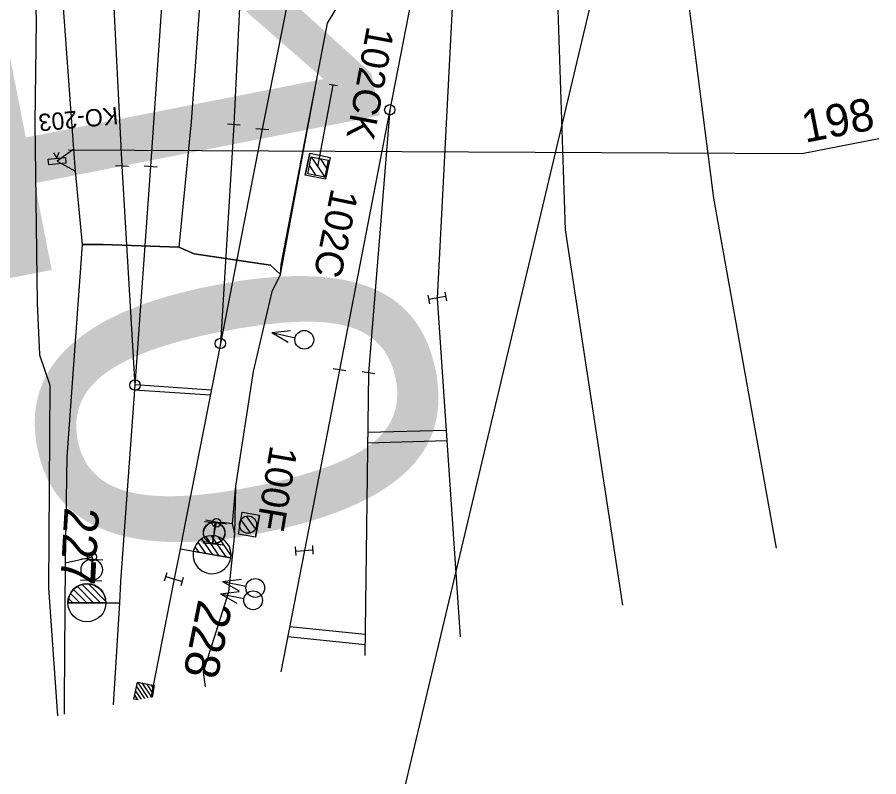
# Model space of a CAD drawing. Extents: x -545846 to -545044, y -1122650 to -1119108.
# Drawn here: x -545438.49 to -545388.72, y -1120372.78 to -1120328.93 of the extents above; entities that cross this region are included whole.
import ezdxf

# ---------------------------------------------------------------- set-up
doc = ezdxf.new("R2010")
doc.units = 0
for name, color, linetype in [('osvětlené plochy-hodnota-obrys', 7, 'Continuous'), ('so180602', 7, 'Continuous'), ('Vrstva 1', 7, 'Continuous'), ('Vrstva 11 - Trakce', 7, 'Continuous'), ('Vrstva 12 - Trakce zaklady', 7, 'Continuous'), ('Vrstva 2', 7, 'Continuous'), ('Vrstva 26', 7, 'Continuous'), ('Vrstva 27', 7, 'Continuous'), ('Vrstva 28 - zabzar', 7, 'Continuous'), ('Vrstva 3', 7, 'Continuous'), ('Vrstva 3 - Lisy - Pocitaci body', 7, 'Continuous'), ('Vrstva 31', 7, 'Continuous'), ('Vrstva 35', 7, 'Continuous'), ('Vrstva 63', 7, 'Continuous'), ('Vrstva 7', 7, 'Continuous')]:
    doc.layers.add(name, color=color, linetype=linetype)

msp = doc.modelspace()

# ---------------------------------------------------------------- linework, layer by layer
at = {"layer": 'osvětlené plochy-hodnota-obrys'}
msp.add_lwpolyline([(-545397.928, -1120102.854), (-545393.734, -1120124.857), (-545389.026, -1120196.694), (-545397.237, -1120293.846), (-545425.658, -1120413.558)], dxfattribs=at)
at = {"layer": 'Vrstva 1'}
for p, q in [((-545422.46, -1120325.954), (-545424.335, -1120335.396)), ((-545416.97, -1120334.276), (-545418.205, -1120349.457)), ((-545425.98, -1120335.133), (-545426.76, -1120347.765)), ((-545432.446, -1120337.526), (-545431.69, -1120350.167)), ((-545432.592, -1120362.741), (-545432.96, -1120368.629))]:
    msp.add_line(p, q, dxfattribs=at)
for points in [[(-545445.553, -1120198.39), (-545442.178, -1120215.766), (-545438.596, -1120234.052), (-545433.023, -1120262.752), (-545430.646, -1120277.904), (-545429.369, -1120293.55), (-545429.108, -1120307.546), (-545429.408, -1120317.397), (-545430.786, -1120337.552)], [(-545400.759, -1120259.47), (-545401.874, -1120286.066), (-545401.957, -1120297.973), (-545401.089, -1120317.421), (-545398.261, -1120339.372), (-545394.651, -1120359.583)], [(-545405.962, -1120286.281), (-545406.706, -1120298.136), (-545407.694, -1120315.774), (-545406.834, -1120341.201), (-545403.532, -1120362.869)], [(-545424.84, -1120311.521), (-545424.913, -1120313.24), (-545425.98, -1120335.133)], [(-545413.082, -1120322.742), (-545414.236, -1120345.141), (-545412.912, -1120364.705)], [(-545433.096, -1120324.633), (-545433.026, -1120326.082), (-545432.446, -1120337.526)], [(-545415.083, -1120324.521), (-545415.298, -1120325.67), (-545416.97, -1120334.276), (-545419.876, -1120349.295)], [(-545424.335, -1120335.396), (-545426.76, -1120347.765), (-545428.947, -1120358.916), (-545429.088, -1120359.637)], [(-545430.786, -1120337.552), (-545431.69, -1120350.167), (-545432.521, -1120361.5), (-545432.592, -1120362.741)], [(-545419.876, -1120349.295), (-545421.905, -1120359.723), (-545423.262, -1120366.731)], [(-545418.205, -1120349.457), (-545418.404, -1120365.78)], [(-545429.088, -1120359.637), (-545429.428, -1120361.363), (-545430.769, -1120368.2)]]:
    msp.add_lwpolyline(points, dxfattribs=at)
at = {"layer": 'Vrstva 11 - Trakce'}
for p, q in [((-545419.987, -1120332.9), (-545420.479, -1120332.808)), ((-545421.505, -1120336.984), (-545420.73, -1120338.162)), ((-545420.986, -1120337.091), (-545420.623, -1120337.643)), ((-545421.614, -1120337.5), (-545421.246, -1120338.058)), ((-545425.576, -1120357.948), (-545425.04, -1120358.703)), ((-545425.266, -1120357.737), (-545424.737, -1120358.482))]:
    msp.add_line(p, q, dxfattribs=at)
msp.add_lwpolyline([(-545421.119, -1120337.574), (-545420.236, -1120332.853)], dxfattribs=at)
msp.add_lwpolyline([(-545420.528, -1120337.185), (-545420.73, -1120338.165), (-545421.71, -1120337.963), (-545421.508, -1120336.983)], close=True, dxfattribs=at)
msp.add_circle((-545425.162, -1120358.222), 0.5, dxfattribs=at)
at = {"layer": 'Vrstva 12 - Trakce zaklady'}
for p, q in [((-545421.595, -1120336.785), (-545420.42, -1120337.027)), ((-545420.679, -1120338.284), (-545421.854, -1120338.042)), ((-545425.493, -1120357.504), (-545424.507, -1120357.671)), ((-545424.723, -1120358.947), (-545425.709, -1120358.78))]:
    msp.add_line(p, q, dxfattribs=at)
for points in [[(-545421.854, -1120338.042), (-545421.595, -1120336.785), (-545420.42, -1120337.027), (-545420.679, -1120338.284), (-545421.854, -1120338.042)], [(-545421.595, -1120336.785), (-545421.595, -1120336.785), (-545421.854, -1120338.042), (-545421.854, -1120338.042)], [(-545420.42, -1120337.027), (-545420.42, -1120337.027), (-545420.679, -1120338.284), (-545420.679, -1120338.284)], [(-545425.709, -1120358.78), (-545425.493, -1120357.504), (-545424.507, -1120357.671), (-545424.723, -1120358.947), (-545425.709, -1120358.78)], [(-545425.709, -1120358.78), (-545425.709, -1120358.78), (-545425.493, -1120357.504), (-545425.493, -1120357.504)], [(-545424.723, -1120358.947), (-545424.723, -1120358.947), (-545424.507, -1120357.671), (-545424.507, -1120357.671)]]:
    msp.add_lwpolyline(points, dxfattribs=at)
at = {"layer": 'Vrstva 2'}
for p, q in [((-545416.97, -1120334.276), (-545418.205, -1120349.457)), ((-545425.98, -1120335.133), (-545426.76, -1120347.765)), ((-545425.606, -1120335.157), (-545426.354, -1120335.109)), ((-545423.961, -1120335.422), (-545424.709, -1120335.37)), ((-545432.071, -1120337.543), (-545432.821, -1120337.509)), ((-545432.446, -1120337.526), (-545431.69, -1120350.167)), ((-545430.412, -1120337.578), (-545431.16, -1120337.526)), ((-545419.506, -1120349.355), (-545420.246, -1120349.235)), ((-545417.835, -1120349.516), (-545418.575, -1120349.398)), ((-545427.853, -1120359.055), (-545427.216, -1120359.967)), ((-545427.596, -1120358.926), (-545426.819, -1120360.037)), ((-545427.288, -1120358.868), (-545426.422, -1120360.108)), ((-545426.906, -1120358.918), (-545426.145, -1120360.007)), ((-545426.16, -1120360.147), (-545429.088, -1120359.637)), ((-545428.235, -1120359.504), (-545428.01, -1120359.826)), ((-545428.068, -1120359.245), (-545427.613, -1120359.896)), ((-545426.159, -1120360.154), (-545428.32, -1120359.771)), ((-545426.159, -1120360.153), (-545426.159, -1120360.154)), ((-545433.683, -1120362.74), (-545434.74, -1120361.678)), ((-545433.37, -1120362.657), (-545434.373, -1120361.647)), ((-545434.876, -1120362.737), (-545435.413, -1120362.197)), ((-545434.478, -1120362.738), (-545435.242, -1120361.97)), ((-545434.08, -1120362.739), (-545435.02, -1120361.795)), ((-545435.274, -1120362.736), (-545435.526, -1120362.482)), ((-545433.364, -1120362.741), (-545435.559, -1120362.735)), ((-545435.559, -1120362.735), (-545433.364, -1120362.741)), ((-545433.364, -1120362.741), (-545433.364, -1120362.741)), ((-545433.363, -1120362.741), (-545432.592, -1120362.741))]:
    msp.add_line(p, q, dxfattribs=at)
for points in [[(-545415.083, -1120324.521), (-545415.298, -1120325.67), (-545416.97, -1120334.276), (-545419.876, -1120349.295)], [(-545424.335, -1120335.396), (-545426.76, -1120347.765), (-545428.947, -1120358.916), (-545429.088, -1120359.637)], [(-545430.786, -1120337.552), (-545431.69, -1120350.167), (-545432.521, -1120361.5), (-545432.592, -1120362.741)]]:
    msp.add_lwpolyline(points, dxfattribs=at)
for centre, radius in [((-545416.97, -1120334.276), 0.3), ((-545426.76, -1120347.765), 0.3), ((-545431.69, -1120350.167), 0.3), ((-545434.467, -1120362.737), 1.097)]:
    msp.add_circle(centre, radius, dxfattribs=at)
for centre, radius, start, end in [((-545427.24, -1120359.962), 1.098, 349.977, 169.9378), ((-545427.241, -1120359.963), 1.097, 169.8874, 350.357), ((-545434.461, -1120362.738), 1.098, 359.8751, 179.8359)]:
    msp.add_arc(centre, radius, start, end, dxfattribs=at)
at = {"layer": 'Vrstva 26'}
msp.add_lwpolyline([(-545438.55, -1120303.48), (-545438.492, -1120305.085), (-545438.308, -1120313.144), (-545437.747, -1120316.944), (-545437.38, -1120321.007), (-545437.535, -1120324.422), (-545437.394, -1120329.162), (-545437.47, -1120335.028), (-545437.348, -1120345.435), (-545437.199, -1120348.43), (-545436.608, -1120350.182), (-545436.693, -1120361.871), (-545436.173, -1120369.258)], dxfattribs=at)
at = {"layer": 'Vrstva 27'}
for p, q in [((-545436.703, -1120337.124), (-545436.7, -1120337.12)), ((-545426.985, -1120358.095), (-545426.995, -1120358.145)), ((-545434.162, -1120360.115), (-545434.158, -1120360.065))]:
    msp.add_line(p, q, dxfattribs=at)
msp.add_lwpolyline([(-545436.402, -1120336.758), (-545436.205, -1120337.074), (-545436.07, -1120336.727)], dxfattribs=at)
msp.add_lwpolyline([(-545436.703, -1120337.12), (-545435.708, -1120337.028), (-545435.677, -1120337.36), (-545436.672, -1120337.452)], close=True, dxfattribs=at)
for centre in [(-545426.99, -1120358.12), (-545434.16, -1120360.09)]:
    msp.add_circle(centre, 0.25, dxfattribs=at)
at = {"layer": 'Vrstva 28 - zabzar'}
for points in [[(-545435.765, -1120369.178), (-545435.77, -1120368.34), (-545435.7, -1120360.44), (-545435.61, -1120354.31), (-545434.73, -1120342.05), (-545435.12, -1120337.81), (-545435.22, -1120336.54), (-545436.25, -1120322.58), (-545436.79, -1120315.32), (-545437.22, -1120307.02), (-545437.68, -1120303.89), (-545438.73, -1120300.14), (-545439.97, -1120292.07), (-545441.48, -1120282.7), (-545443.28, -1120271.83), (-545443.98, -1120270.84), (-545444.63, -1120268.7), (-545444.19, -1120267.53), (-545444.84, -1120264.46), (-545445.64, -1120260.36), (-545446.4, -1120259.21), (-545446.05, -1120258.16), (-545447.8, -1120248.31)], [(-545427.618, -1120367.583), (-545427.73, -1120366.73), (-545426.26, -1120362.1), (-545425.93, -1120358.75), (-545426.06, -1120358.16), (-545425.86, -1120356.01), (-545424.84, -1120349.39), (-545423.77, -1120344.77), (-545423.29, -1120343.78), (-545421.2, -1120332.61), (-545420.56, -1120329.27), (-545419.75, -1120327.88), (-545419.38, -1120326.15), (-545419.01, -1120324.41), (-545417.7, -1120316.15), (-545416.09, -1120309.25), (-545415.26, -1120304.49), (-545415.02, -1120303.93), (-545414.26, -1120300.9), (-545413.79, -1120299.25), (-545413.13, -1120297.33), (-545413.24, -1120296.36), (-545411.75, -1120288.1), (-545410.36, -1120282.42)], [(-545427.13, -1120325.45), (-545427.22, -1120326.15), (-545427.81, -1120326.12), (-545428.44, -1120334.96), (-545429.15, -1120342.21), (-545428.28, -1120342.6), (-545423.87, -1120343.25), (-545423.29, -1120343.78)], [(-545435.22, -1120336.54), (-545436.19, -1120337.24), (-545435.12, -1120337.81)], [(-545429.15, -1120342.21), (-545433.53, -1120342.06), (-545434.73, -1120342.05)], [(-545427.12, -1120358.69), (-545426.99, -1120358.12), (-545426.65, -1120358.08), (-545426.06, -1120358.16)], [(-545435.7, -1120360.44), (-545434.16, -1120360.09), (-545434.19, -1120360.83)]]:
    msp.add_lwpolyline(points, dxfattribs=at)
at = {"layer": 'Vrstva 3'}
for p, q in [((-545414.773, -1120344.986), (-545414.682, -1120345.478)), ((-545413.744, -1120345.05), (-545414.728, -1120345.232)), ((-545413.79, -1120344.804), (-545413.699, -1120345.296)), ((-545423.783, -1120347.126), (-545422.697, -1120347.019)), ((-545423.783, -1120347.126), (-545422.437, -1120347.432)), ((-545423.783, -1120347.126), (-545422.85, -1120347.692)), ((-545427.672, -1120358.049), (-545426.444, -1120358.157)), ((-545427.166, -1120359.331), (-545427.058, -1120358.103)), ((-545427.78, -1120359.277), (-545426.552, -1120359.385)), ((-545422.385, -1120360.009), (-545422.422, -1120359.51)), ((-545422.404, -1120359.76), (-545421.406, -1120359.686)), ((-545421.388, -1120359.936), (-545421.425, -1120359.437)), ((-545429.977, -1120361.466), (-545429.84, -1120360.985)), ((-545429.909, -1120361.225), (-545428.947, -1120361.501)), ((-545429.016, -1120361.741), (-545428.879, -1120361.26)), ((-545426.628, -1120361.51), (-545425.546, -1120361.371)), ((-545426.628, -1120361.51), (-545425.274, -1120361.776)), ((-545426.628, -1120361.51), (-545425.679, -1120362.048)), ((-545426.752, -1120362.223), (-545425.67, -1120362.084)), ((-545426.752, -1120362.223), (-545425.398, -1120362.489)), ((-545426.752, -1120362.223), (-545425.803, -1120362.761))]:
    msp.add_line(p, q, dxfattribs=at)
for centre, radius in [((-545421.909, -1120347.554), 0.542), ((-545427.112, -1120358.714), 0.616), ((-545424.742, -1120361.882), 0.542), ((-545424.866, -1120362.595), 0.542)]:
    msp.add_circle(centre, radius, dxfattribs=at)
at = {"layer": 'Vrstva 3 - Lisy - Pocitaci body'}
for p, q in [((-545426.397, -1120358.204), (-545427.606, -1120357.967)), ((-545427.002, -1120358.085), (-545427.238, -1120359.295)), ((-545426.634, -1120359.413), (-545427.843, -1120359.176)), ((-545434.77, -1120360.18), (-545433.54, -1120360.25)), ((-545434.225, -1120361.445), (-545434.155, -1120360.215)), ((-545434.84, -1120361.41), (-545433.61, -1120361.48)), ((-545431.606, -1120367.577), (-545431.139, -1120368.272)), ((-545431.555, -1120367.317), (-545430.939, -1120368.233)), ((-545431.295, -1120367.368), (-545430.74, -1120368.194)), ((-545431.034, -1120367.419), (-545430.664, -1120367.97)), ((-545430.774, -1120367.47), (-545430.613, -1120367.71)), ((-545431.708, -1120368.097), (-545431.547, -1120368.338)), ((-545431.657, -1120367.837), (-545431.339, -1120368.312))]:
    msp.add_line(p, q, dxfattribs=at)
msp.add_lwpolyline([(-545431.509, -1120368.345), (-545431.748, -1120368.298), (-545431.555, -1120367.317), (-545430.574, -1120367.509), (-545430.707, -1120368.188)], dxfattribs=at)
for centre in [(-545427.12, -1120358.693), (-545434.19, -1120360.828)]:
    msp.add_circle(centre, 0.616, dxfattribs=at)
at = {"layer": 'Vrstva 31'}
msp.add_lwpolyline([(-545427.618, -1120367.583), (-545427.73, -1120366.73), (-545426.26, -1120362.1), (-545425.93, -1120358.75), (-545425.86, -1120356.01), (-545424.84, -1120349.39), (-545423.77, -1120344.77), (-545423.29, -1120343.78), (-545423.25, -1120343.2), (-545421.2, -1120332.61), (-545420.56, -1120329.27), (-545419.75, -1120327.88), (-545419.01, -1120324.41), (-545417.7, -1120316.15), (-545416.09, -1120309.25), (-545415.02, -1120303.93), (-545414.26, -1120300.9), (-545413.13, -1120297.33), (-545413.24, -1120296.36), (-545411.75, -1120288.1), (-545410.36, -1120282.42)], dxfattribs=at)
at = {"layer": 'Vrstva 35'}
for points in [[(-545434.73, -1120342.05), (-545433.53, -1120342.06), (-545429.15, -1120342.21)], [(-545423.29, -1120343.78), (-545423.87, -1120343.25), (-545428.28, -1120342.6), (-545429.15, -1120342.21)]]:
    msp.add_lwpolyline(points, dxfattribs=at)
at = {"layer": 'Vrstva 63'}
for p, q in [((-545388.722, -1120335.956), (-545393.166, -1120336.82)), ((-545388.722, -1120335.956), (-545393.166, -1120336.82)), ((-545393.166, -1120336.82), (-545435.527, -1120336.6))]:
    msp.add_line(p, q, dxfattribs=at)
at = {"layer": 'Vrstva 7'}
for p, q in [((-545431.688, -1120350.141), (-545427.284, -1120350.434)), ((-545431.71, -1120350.44), (-545427.342, -1120350.731)), ((-545418.247, -1120352.895), (-545413.72, -1120352.77)), ((-545418.254, -1120353.496), (-545413.679, -1120353.369)), ((-545422.753, -1120364.099), (-545418.389, -1120364.545)), ((-545422.867, -1120364.691), (-545418.396, -1120365.147))]:
    msp.add_line(p, q, dxfattribs=at)

# ---------------------------------------------------------------- texts
at = {"layer": 'osvětlené plochy-hodnota-obrys'}
msp.add_text('10', height=22.7812, rotation=281.0956, dxfattribs=at).set_placement((-545441.901, -1120328.829))
at = {"layer": 'so180602'}
msp.add_text('198', height=1.875, rotation=10.9955, dxfattribs=at).set_placement((-545392.978, -1120336.184))
msp.add_text('198', height=1.875, rotation=10.9955, dxfattribs=at).set_placement((-545392.978, -1120336.184))
at = {"layer": 'Vrstva 11 - Trakce'}
for s, rotation, p in [('102CK', 259.4257, (-545418.279, -1120329.397)), ('102C', 258.3574, (-545420.341, -1120338.755)), ('100F', 260.3921, (-545423.868, -1120353.602))]:
    msp.add_text(s, height=1.6, rotation=rotation, dxfattribs=at).set_placement(p)
at = {"layer": 'Vrstva 2'}
for s, rotation, p in [('227', 266.7412, (-545435.753, -1120357.186)), ('228', 258.528, (-545428.022, -1120362.487))]:
    msp.add_text(s, height=2, rotation=rotation, dxfattribs=at).set_placement(p)
at = {"layer": 'Vrstva 27'}
msp.add_text('KO-203', height=1, rotation=185.3234, dxfattribs=at).set_placement((-545432.711, -1120334.103))

doc.saveas('drawing.dxf')
